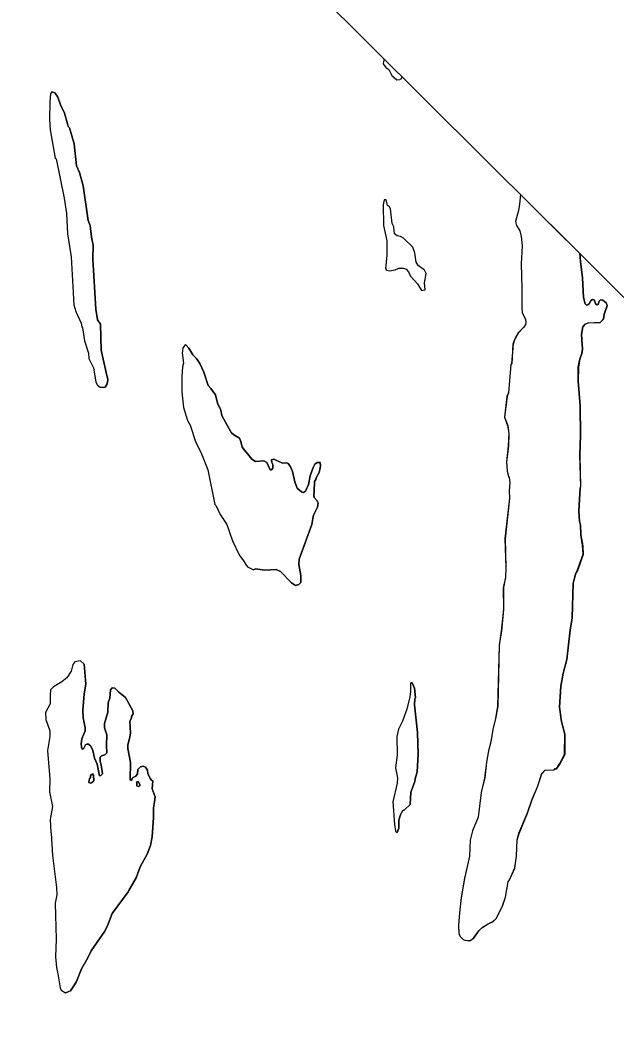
# Model space of a CAD drawing. Extents: x 642515 to 647219, y 6080136 to 6084356.
# Drawn here: x 645204.83 to 645233.79, y 6080988.97 to 6081037.42 of the extents above; entities that cross this region are included whole.
import ezdxf

# ---------------------------------------------------------------- set-up
doc = ezdxf.new("R2010")
doc.units = 0
doc.layers.add('Level 63', color=7, linetype='Continuous')

msp = doc.modelspace()

# ---------------------------------------------------------------- linework, layer by layer
at = {"layer": 'Level 63'}
msp.add_lwpolyline([(644998.478, 6081018.512), (645159.243, 6080858.717), (645279.09, 6080979.291), (645118.324, 6081139.086)], close=True, dxfattribs=at)
for points in [[(645222.498, 6081035.541), (645222.5, 6081035.482), (645222.467, 6081035.275), (645222.601, 6081035.101), (645222.755, 6081035.002), (645222.896, 6081034.715), (645223.137, 6081034.502), (645223.284, 6081034.516)], [(645223.401, 6081034.644), (645223.337, 6081034.543), (645223.284, 6081034.516)], [(645206.38, 6081033.92), (645206.31, 6081033.83), (645206.28, 6081033.45), (645206.26, 6081032.57), (645206.29, 6081032.07), (645206.54, 6081030.7), (645206.58, 6081030.66), (645206.98, 6081028.75), (645207.08, 6081028.01), (645207.13, 6081027.02), (645207.32, 6081025.9), (645207.44, 6081023.58), (645207.54, 6081023.25), (645207.8, 6081022.69), (645207.84, 6081022.5), (645207.87, 6081022.46), (645207.97, 6081021.82), (645208.15, 6081021.22), (645208.18, 6081020.97), (645208.4, 6081020.51), (645208.52, 6081019.82), (645208.6, 6081019.67), (645208.72, 6081019.58), (645208.97, 6081019.58)], [(645208.72, 6081019.58), (645208.97, 6081019.58), (645209.06, 6081019.74), (645209.1, 6081019.94), (645209.01, 6081020.29), (645208.77, 6081021.37), (645208.74, 6081022.64), (645208.59, 6081022.84), (645208.52, 6081023.37), (645208.37, 6081025.79), (645208.38, 6081026.47), (645208.3, 6081026.86), (645208.24, 6081027.42), (645208.14, 6081027.67), (645207.9, 6081029.36), (645207.72, 6081030), (645207.57, 6081030.32), (645207.46, 6081031.39), (645207.23, 6081032.18), (645207.17, 6081032.23), (645207.13, 6081032.37), (645206.99, 6081032.88), (645206.8, 6081033.29), (645206.67, 6081033.67), (645206.52, 6081033.88), (645206.38, 6081033.92), (645206.31, 6081033.83), (645206.28, 6081033.45), (645206.26, 6081032.57), (645206.29, 6081032.07), (645206.54, 6081030.7), (645206.58, 6081030.66), (645206.98, 6081028.75), (645207.08, 6081028.01), (645207.13, 6081027.02), (645207.32, 6081025.9), (645207.44, 6081023.58), (645207.54, 6081023.25), (645207.8, 6081022.69), (645207.84, 6081022.5), (645207.87, 6081022.46), (645207.97, 6081021.82), (645208.15, 6081021.22), (645208.18, 6081020.97), (645208.4, 6081020.51), (645208.52, 6081019.82), (645208.6, 6081019.67), (645208.72, 6081019.58)], [(645206.38, 6081033.92), (645206.52, 6081033.88), (645206.67, 6081033.67), (645206.8, 6081033.29), (645206.99, 6081032.88), (645207.13, 6081032.37), (645207.17, 6081032.23), (645207.23, 6081032.18), (645207.46, 6081031.39), (645207.57, 6081030.32), (645207.72, 6081030), (645207.9, 6081029.36), (645208.14, 6081027.67), (645208.24, 6081027.42), (645208.3, 6081026.86), (645208.38, 6081026.47), (645208.37, 6081025.79), (645208.52, 6081023.37), (645208.59, 6081022.84), (645208.74, 6081022.64), (645208.77, 6081021.37), (645209.01, 6081020.29), (645209.1, 6081019.94), (645209.06, 6081019.74), (645208.97, 6081019.58)], [(645232.037, 6081026.06), (645229.142, 6081028.937), (645229.099, 6081028.469), (645229.047, 6081028.149), (645228.901, 6081027.627), (645228.949, 6081027.434), (645229.11, 6081027.167), (645229.184, 6081026.894), (645229.232, 6081026.446), (645229.175, 6081025.558), (645229.219, 6081024.369), (645229.208, 6081023.448), (645229.222, 6081023.194), (645229.397, 6081022.86), (645229.404, 6081022.707), (645229.391, 6081022.613), (645229.311, 6081022.493), (645229.038, 6081022.205), (645228.865, 6081021.924), (645228.786, 6081021.67), (645228.715, 6081020.715), (645228.682, 6081020.668), (645228.559, 6081019.312), (645228.493, 6081019.124), (645228.369, 6081018.116), (645228.524, 6081017.709), (645228.579, 6081017.335), (645228.554, 6081016.72), (645228.469, 6081015.939), (645228.497, 6081015.498), (645228.565, 6081015.244), (645228.605, 6081015.191), (645228.633, 6081014.937), (645228.6, 6081014.557), (645228.608, 6081014.176), (645228.394, 6081012.219), (645228.438, 6081010.803), (645228.413, 6081010.335), (645228.314, 6081009.834), (645228.317, 6081008.779), (645228.214, 6081007.724), (645228.109, 6081007.029), (645228.031, 6081004.07), (645227.94, 6081003.469), (645227.801, 6081002.941), (645227.702, 6081002.346), (645227.59, 6081001.911), (645227.492, 6081001.357), (645227.407, 6081000.589), (645227.229, 6080999.887)], [(645229.142, 6081028.937), (645229.099, 6081028.469), (645229.047, 6081028.149), (645228.901, 6081027.627), (645228.949, 6081027.434), (645229.11, 6081027.167), (645229.184, 6081026.894), (645229.232, 6081026.446), (645229.175, 6081025.558), (645229.219, 6081024.369), (645229.208, 6081023.448), (645229.222, 6081023.194), (645229.397, 6081022.86), (645229.404, 6081022.707), (645229.391, 6081022.613), (645229.311, 6081022.493)], [(645224.51, 6081024.3), (645224.49, 6081024.65), (645224.57, 6081025.1), (645224.48, 6081025.26), (645224.17, 6081025.49), (645224.08, 6081025.64), (645224.02, 6081026.1), (645223.91, 6081026.37), (645223.46, 6081026.82), (645223.32, 6081026.9), (645223.15, 6081026.92), (645223.03, 6081027.02), (645222.99, 6081027.37), (645222.92, 6081027.52), (645222.83, 6081028.23), (645222.79, 6081028.33), (645222.68, 6081028.4), (645222.62, 6081028.68), (645222.53, 6081028.68), (645222.47, 6081028.43), (645222.49, 6081027.42), (645222.66, 6081026.69), (645222.65, 6081025.97), (645222.59, 6081025.34), (645222.64, 6081025.26), (645222.79, 6081025.23), (645223.06, 6081025.28), (645223.23, 6081025.36), (645223.46, 6081025.36), (645223.6, 6081025.31), (645223.71, 6081025.17), (645223.8, 6081024.96), (645224.15, 6081024.59), (645224.34, 6081024.27), (645224.51, 6081024.3)], [(645224.34, 6081024.27), (645224.51, 6081024.3), (645224.49, 6081024.65), (645224.57, 6081025.1), (645224.48, 6081025.26), (645224.17, 6081025.49), (645224.08, 6081025.64), (645224.02, 6081026.1), (645223.91, 6081026.37), (645223.46, 6081026.82), (645223.32, 6081026.9), (645223.15, 6081026.92), (645223.03, 6081027.02), (645222.99, 6081027.37), (645222.92, 6081027.52), (645222.83, 6081028.23), (645222.79, 6081028.33), (645222.68, 6081028.4), (645222.62, 6081028.68), (645222.53, 6081028.68), (645222.47, 6081028.43), (645222.49, 6081027.42), (645222.66, 6081026.69), (645222.65, 6081025.97), (645222.59, 6081025.34), (645222.64, 6081025.26), (645222.79, 6081025.23), (645223.06, 6081025.28), (645223.23, 6081025.36), (645223.46, 6081025.36), (645223.6, 6081025.31), (645223.71, 6081025.17), (645223.8, 6081024.96), (645224.15, 6081024.59), (645224.34, 6081024.27)], [(645232.168, 6081011.876), (645232.08, 6081012.403), (645232.058, 6081012.878), (645232.011, 6081013.058), (645231.983, 6081013.552), (645232.046, 6081014.687), (645232.073, 6081014.741), (645232.035, 6081016.27), (645232.065, 6081017.225), (645232.047, 6081018.668), (645231.944, 6081019.863), (645231.955, 6081020.557), (645232.027, 6081020.938), (645232.127, 6081021.212), (645232.153, 6081021.426), (645232.104, 6081022.127), (645232.169, 6081022.501), (645232.289, 6081022.635), (645232.429, 6081022.696), (645233.024, 6081022.718), (645233.177, 6081022.885), (645233.216, 6081023.112), (645233.362, 6081023.54), (645233.308, 6081023.674), (645233.154, 6081023.8), (645233.04, 6081023.82), (645232.967, 6081023.746), (645232.921, 6081023.606), (645232.867, 6081023.579), (645232.787, 6081023.619), (645232.753, 6081023.759), (645232.706, 6081023.819), (645232.64, 6081023.832), (645232.56, 6081023.778), (645232.507, 6081023.631), (645232.427, 6081023.577), (645232.353, 6081023.557), (645232.286, 6081023.624), (645232.212, 6081023.937), (645232.156, 6081024.886), (645232.06, 6081025.673), (645232.037, 6081026.06)], [(645232.037, 6081026.06), (645232.06, 6081025.673), (645232.156, 6081024.886), (645232.212, 6081023.937), (645232.286, 6081023.624), (645232.353, 6081023.557), (645232.427, 6081023.577), (645232.507, 6081023.631), (645232.56, 6081023.778), (645232.64, 6081023.832), (645232.706, 6081023.819), (645232.753, 6081023.759), (645232.787, 6081023.619), (645232.867, 6081023.579), (645232.921, 6081023.606), (645232.967, 6081023.746), (645233.04, 6081023.82), (645233.154, 6081023.8), (645233.308, 6081023.674), (645233.362, 6081023.54)], [(645233.36, 6081023.53), (645233.22, 6081023.11), (645233.18, 6081022.88), (645233.02, 6081022.71), (645232.43, 6081022.69), (645232.29, 6081022.63), (645232.17, 6081022.5), (645232.11, 6081022.13), (645232.16, 6081021.42), (645232.13, 6081021.21), (645232.03, 6081020.94), (645231.96, 6081020.55), (645231.95, 6081019.86), (645232.05, 6081018.66), (645232.07, 6081017.22), (645232.03, 6081016.26), (645232.07, 6081014.73), (645232.05, 6081014.68), (645231.99, 6081013.55), (645232.01, 6081013.05), (645232.06, 6081012.87), (645232.08, 6081012.4), (645232.17, 6081011.87), (645232.19, 6081011.45), (645231.93, 6081010.69), (645231.83, 6081010.53), (645231.71, 6081010.05), (645231.66, 6081008.36), (645231.56, 6081007.76), (645231.4, 6081006.34), (645231.22, 6081005.67), (645231.1, 6081005.03), (645231.05, 6081004.02), (645231.14, 6081003.32), (645231.31, 6081002.71), (645231.3, 6081001.73), (645231.06, 6081001.28), (645230.88, 6081001.01)], [(645229.31, 6081022.49), (645229.04, 6081022.2), (645228.87, 6081021.92), (645228.78, 6081021.66), (645228.72, 6081020.71), (645228.68, 6081020.66), (645228.56, 6081019.3), (645228.49, 6081019.12)], [(645212.87, 6081021.65), (645212.74, 6081021.48), (645212.72, 6081021.32), (645212.7, 6081021.24), (645212.77, 6081020.74), (645212.72, 6081020.56), (645212.69, 6081020.08), (645212.69, 6081019.34), (645212.78, 6081018.59), (645212.97, 6081017.96), (645213.1, 6081017.73), (645213.35, 6081016.93), (645213.64, 6081016.33), (645213.95, 6081015.56), (645214.29, 6081013.88), (645214.36, 6081013.8), (645214.45, 6081013.6), (645214.56, 6081013.38), (645214.88, 6081012.9), (645215.16, 6081012.11), (645215.49, 6081011.39), (645215.76, 6081011.06), (645215.79, 6081010.98), (645215.88, 6081010.85), (645216.18, 6081010.7)], [(645215.88, 6081010.85), (645216.18, 6081010.7), (645216.27, 6081010.74), (645216.72, 6081010.68), (645217.27, 6081010.71), (645217.48, 6081010.61), (645218.02, 6081010.07), (645218.21, 6081009.94), (645218.38, 6081009.99), (645218.47, 6081010.09), (645218.47, 6081010.42), (645218.38, 6081010.96), (645218.39, 6081011.22), (645219.01, 6081012.9), (645219.05, 6081013.2), (645219.09, 6081013.35), (645219.29, 6081013.75), (645219.31, 6081013.93), (645219.25, 6081014.07), (645219.12, 6081014.21), (645219.1, 6081014.32), (645219.13, 6081014.5), (645219.14, 6081014.99), (645219.21, 6081015.08), (645219.22, 6081015.16), (645219.37, 6081015.42), (645219.43, 6081015.74), (645219.41, 6081015.91), (645219.27, 6081015.92), (645219.16, 6081015.83), (645219.07, 6081015.67), (645218.93, 6081015.26), (645218.85, 6081014.85), (645218.7, 6081014.52), (645218.6, 6081014.46), (645218.51, 6081014.48), (645218.3, 6081014.66), (645218.18, 6081014.97), (645218.07, 6081015.48), (645217.98, 6081015.7), (645217.86, 6081015.87), (645217.79, 6081015.9), (645217.58, 6081015.88), (645217.16, 6081016.07), (645217.05, 6081016.05), (645217.06, 6081015.91), (645217.12, 6081015.82), (645217.11, 6081015.63), (645217.05, 6081015.55), (645216.98, 6081015.56), (645216.83, 6081015.92), (645216.67, 6081015.99), (645216.27, 6081015.96), (645216.1, 6081016.07), (645215.63, 6081016.66), (645215.56, 6081016.94), (645215.49, 6081017.09), (645215.22, 6081017.25), (645215.09, 6081017.37), (645214.64, 6081018.2), (645214.59, 6081018.46), (645214.42, 6081018.79), (645214.33, 6081019.2), (645214.1, 6081019.51), (645213.97, 6081019.65), (645213.76, 6081020.3), (645213.57, 6081020.72), (645213.4, 6081020.97), (645213.22, 6081021.14), (645213.03, 6081021.47), (645212.87, 6081021.65), (645212.74, 6081021.48), (645212.72, 6081021.32), (645212.7, 6081021.24), (645212.77, 6081020.74), (645212.72, 6081020.56), (645212.69, 6081020.08), (645212.69, 6081019.34), (645212.78, 6081018.59), (645212.97, 6081017.96), (645213.1, 6081017.73), (645213.35, 6081016.93), (645213.64, 6081016.33), (645213.95, 6081015.56), (645214.29, 6081013.88), (645214.36, 6081013.8), (645214.45, 6081013.6), (645214.56, 6081013.38), (645214.88, 6081012.9), (645215.16, 6081012.11), (645215.49, 6081011.39), (645215.76, 6081011.06), (645215.79, 6081010.98), (645215.88, 6081010.85)], [(645212.87, 6081021.65), (645213.03, 6081021.47), (645213.22, 6081021.14), (645213.4, 6081020.97), (645213.57, 6081020.72), (645213.76, 6081020.3), (645213.97, 6081019.65), (645214.1, 6081019.51), (645214.33, 6081019.2), (645214.42, 6081018.79), (645214.59, 6081018.46), (645214.64, 6081018.2), (645215.09, 6081017.37), (645215.22, 6081017.25), (645215.49, 6081017.09), (645215.56, 6081016.94), (645215.63, 6081016.66), (645216.1, 6081016.07), (645216.27, 6081015.96), (645216.67, 6081015.99), (645216.83, 6081015.92), (645216.98, 6081015.56), (645217.05, 6081015.55), (645217.11, 6081015.63), (645217.12, 6081015.82), (645217.06, 6081015.91), (645217.05, 6081016.05), (645217.16, 6081016.07), (645217.58, 6081015.88), (645217.79, 6081015.9), (645217.86, 6081015.87), (645217.98, 6081015.7), (645218.07, 6081015.48), (645218.18, 6081014.97), (645218.3, 6081014.66), (645218.51, 6081014.48), (645218.6, 6081014.46), (645218.7, 6081014.52), (645218.85, 6081014.85), (645218.93, 6081015.26), (645219.07, 6081015.67), (645219.16, 6081015.83), (645219.27, 6081015.92), (645219.41, 6081015.91)], [(645228.49, 6081019.12), (645228.37, 6081018.11), (645228.53, 6081017.71), (645228.58, 6081017.33), (645228.56, 6081016.72), (645228.47, 6081015.93), (645228.5, 6081015.5), (645228.57, 6081015.24), (645228.6, 6081015.19), (645228.63, 6081014.93), (645228.6, 6081014.55), (645228.61, 6081014.17), (645228.4, 6081012.21), (645228.44, 6081010.79), (645228.42, 6081010.33), (645228.31, 6081009.83), (645228.32, 6081008.77), (645228.22, 6081007.71), (645228.11, 6081007.03), (645228.04, 6081004.07), (645227.94, 6081003.46), (645227.8, 6081002.94), (645227.71, 6081002.34), (645227.59, 6081001.91), (645227.49, 6081001.35), (645227.4, 6081000.58), (645227.23, 6080999.88), (645227.09, 6080998.68), (645226.82, 6080998.01), (645226.7, 6080997.56), (645226.67, 6080996.78), (645226.42, 6080995.7), (645226.27, 6080994.77), (645226.18, 6080994.03), (645226.14, 6080993.42), (645226.15, 6080993.02), (645226.23, 6080992.86), (645226.36, 6080992.74), (645226.45, 6080992.7), (645226.68, 6080992.68), (645226.77, 6080992.73), (645226.89, 6080992.82), (645227.14, 6080993.17), (645227.31, 6080993.33), (645227.57, 6080993.5), (645227.81, 6080993.6), (645227.96, 6080993.75), (645228.27, 6080994.36), (645228.42, 6080994.79), (645228.55, 6080995.54), (645228.61, 6080995.63), (645228.87, 6080996.21), (645228.95, 6080996.78), (645228.98, 6080997.57), (645229.08, 6080997.89), (645229.49, 6080998.88), (645229.71, 6080999.54), (645229.98, 6081000.16), (645230.19, 6081000.79), (645230.34, 6081000.96), (645230.78, 6081000.98), (645230.84, 6081001.04), (645230.88, 6081001.01)], [(645219.41, 6081015.91), (645219.43, 6081015.74), (645219.37, 6081015.42), (645219.22, 6081015.16), (645219.21, 6081015.08), (645219.14, 6081014.99), (645219.13, 6081014.5), (645219.1, 6081014.32), (645219.12, 6081014.21), (645219.25, 6081014.07), (645219.31, 6081013.93), (645219.29, 6081013.75), (645219.09, 6081013.35), (645219.05, 6081013.2), (645219.01, 6081012.9), (645218.39, 6081011.22), (645218.38, 6081010.96), (645218.47, 6081010.42), (645218.47, 6081010.09), (645218.38, 6081009.99), (645218.21, 6081009.94), (645218.02, 6081010.07), (645217.48, 6081010.61), (645217.27, 6081010.71), (645216.72, 6081010.68), (645216.27, 6081010.74), (645216.18, 6081010.7)], [(645227.229, 6080999.887), (645227.093, 6080998.678), (645226.814, 6080998.022), (645226.695, 6080997.568), (645226.664, 6080996.786), (645226.42, 6080995.71), (645226.27, 6080994.768), (645226.178, 6080994.033), (645226.14, 6080993.432), (645226.148, 6080993.025), (645226.229, 6080992.865), (645226.356, 6080992.738), (645226.449, 6080992.698), (645226.677, 6080992.686), (645226.77, 6080992.726), (645226.883, 6080992.827), (645227.136, 6080993.175), (645227.309, 6080993.336), (645227.569, 6080993.503), (645227.809, 6080993.611), (645227.962, 6080993.752), (645228.268, 6080994.367), (645228.427, 6080994.795), (645228.545, 6080995.543), (645228.611, 6080995.637), (645228.87, 6080996.219), (645228.955, 6080996.787), (645228.979, 6080997.575), (645229.072, 6080997.896), (645229.489, 6080998.892), (645229.708, 6080999.554), (645229.98, 6081000.162), (645230.185, 6081000.797), (645230.338, 6081000.965), (645230.772, 6081000.986), (645230.839, 6081001.04), (645230.879, 6081001.013), (645231.058, 6081001.288), (645231.291, 6081001.736), (645231.301, 6081002.711), (645231.139, 6081003.325), (645231.05, 6081004.026), (645231.1, 6081005.041), (645231.219, 6081005.669), (645231.397, 6081006.344), (645231.56, 6081007.767), (645231.658, 6081008.362), (645231.713, 6081010.052), (645231.832, 6081010.533), (645231.925, 6081010.693), (645232.19, 6081011.455), (645232.168, 6081011.876)], [(645207.76, 6081006.28), (645207.5, 6081006.23), (645207.4, 6081006.1), (645207.32, 6081005.78), (645207.1, 6081005.45), (645206.86, 6081005.25), (645206.46, 6081005.01), (645206.31, 6081004.86), (645206.3, 6081004.62), (645206.3, 6081004.18), (645206.06, 6081003.76), (645206.08, 6081003.42), (645206.27, 6081002.87), (645206.27, 6081002.6), (645206.16, 6081001.92), (645206.28, 6081000.54), (645206.26, 6080999.92), (645206.4, 6080999.2), (645206.3, 6080998.56), (645206.32, 6080997.96), (645206.35, 6080997.9), (645206.4, 6080996.82), (645206.6, 6080995.26), (645206.61, 6080994.9), (645206.54, 6080994.5), (645206.59, 6080992.76), (645206.55, 6080991.89), (645206.6, 6080991.37), (645206.66, 6080991.07), (645206.78, 6080990.39), (645206.83, 6080990.28), (645207.04, 6080990.15)], [(645209.03, 6081002.16), (645209.05, 6081001.81), (645208.95, 6081001.71), (645208.79, 6081001.66), (645208.72, 6081001.59), (645208.72, 6081001.39), (645208.78, 6081001.22), (645208.84, 6081000.79), (645208.76, 6081000.7), (645208.69, 6081000.69), (645208.58, 6081001.26), (645208.45, 6081001.54), (645208.36, 6081001.92), (645208.27, 6081002.13), (645208.16, 6081002.22), (645208.08, 6081002.23), (645208.01, 6081002.19), (645207.92, 6081002), (645207.85, 6081001.98), (645207.81, 6081002.08), (645207.8, 6081002.24), (645207.84, 6081002.49), (645207.99, 6081002.87), (645208, 6081003.02), (645207.9, 6081003.51), (645207.88, 6081003.87), (645207.94, 6081004.68), (645208.02, 6081005.14), (645207.95, 6081006.11), (645207.76, 6081006.28), (645207.5, 6081006.23), (645207.4, 6081006.1), (645207.32, 6081005.78), (645207.1, 6081005.45), (645206.86, 6081005.25), (645206.46, 6081005.01), (645206.31, 6081004.86), (645206.3, 6081004.62), (645206.3, 6081004.18), (645206.06, 6081003.76), (645206.08, 6081003.42), (645206.27, 6081002.87), (645206.27, 6081002.6), (645206.16, 6081001.92), (645206.28, 6081000.54), (645206.26, 6080999.92), (645206.4, 6080999.2), (645206.3, 6080998.56), (645206.32, 6080997.96), (645206.35, 6080997.9), (645206.4, 6080996.82), (645206.6, 6080995.26), (645206.61, 6080994.9), (645206.54, 6080994.5), (645206.59, 6080992.76), (645206.55, 6080991.89), (645206.6, 6080991.37), (645206.66, 6080991.07), (645206.78, 6080990.39), (645206.83, 6080990.28), (645207.04, 6080990.15)], [(645207.76, 6081006.28), (645207.95, 6081006.11), (645208.02, 6081005.14), (645207.94, 6081004.68), (645207.88, 6081003.87), (645207.9, 6081003.51), (645208, 6081003.02), (645207.99, 6081002.87), (645207.84, 6081002.49), (645207.8, 6081002.24), (645207.81, 6081002.08), (645207.85, 6081001.98), (645207.92, 6081002), (645208.01, 6081002.19), (645208.08, 6081002.23), (645208.16, 6081002.22), (645208.27, 6081002.13), (645208.36, 6081001.92), (645208.45, 6081001.54), (645208.58, 6081001.26), (645208.69, 6081000.69), (645208.76, 6081000.7), (645208.84, 6081000.79), (645208.78, 6081001.22), (645208.72, 6081001.39), (645208.72, 6081001.59), (645208.79, 6081001.66), (645208.95, 6081001.71), (645209.05, 6081001.81), (645209.03, 6081002.16), (645209.04, 6081002.68), (645208.94, 6081003.02), (645208.93, 6081003.24), (645209.1, 6081003.78), (645209.11, 6081004.24), (645209.2, 6081004.46), (645209.23, 6081004.86), (645209.31, 6081004.97), (645209.44, 6081004.95), (645209.63, 6081004.75), (645209.95, 6081004.49), (645210.31, 6081003.85), (645210.33, 6081003.7), (645210.25, 6081003.57), (645210.25, 6081003.49), (645210.17, 6081003.35), (645210.19, 6081002.77), (645210.15, 6081002.5), (645210.06, 6081002.2), (645210.07, 6081002.01), (645210.2, 6081001.34), (645210.18, 6081000.49), (645210.25, 6081000.47), (645210.3, 6081000.6), (645210.46, 6081000.68), (645210.54, 6081000.78), (645210.56, 6081000.99), (645210.69, 6081001.13), (645210.82, 6081001.16), (645210.92, 6081001.11), (645211.03, 6081000.97), (645211.04, 6081000.81), (645211.16, 6081000.56), (645211.23, 6081000.47), (645211.29, 6081000.45)], [(645223.84, 6081005.23), (645223.81, 6081005.17), (645223.81, 6081004.79), (645223.77, 6081004.53), (645223.63, 6081003.93), (645223.41, 6081003.35), (645223.22, 6081002.96), (645223.14, 6081002.6), (645223.16, 6081001.7), (645223.07, 6081001.07), (645223.17, 6081000.59), (645223.16, 6081000.33), (645222.95, 6080999.43), (645223.02, 6080998.33), (645223.07, 6080998), (645223.15, 6080997.93)], [(645223.15, 6080997.93), (645223.23, 6080998.14), (645223.24, 6080998.54), (645223.32, 6080998.8), (645223.41, 6080998.99), (645223.51, 6080999.03), (645223.78, 6080999.3), (645223.82, 6080999.89), (645224.02, 6081000.42), (645224.03, 6081000.55), (645224.12, 6081000.88), (645224.18, 6081001.75), (645224.15, 6081002.79), (645223.99, 6081004.14), (645224.01, 6081004.44), (645224.05, 6081004.48), (645223.99, 6081004.95), (645223.9, 6081005.18), (645223.84, 6081005.23), (645223.81, 6081005.17), (645223.81, 6081004.79), (645223.77, 6081004.53), (645223.63, 6081003.93), (645223.41, 6081003.35), (645223.22, 6081002.96), (645223.14, 6081002.6), (645223.16, 6081001.7), (645223.07, 6081001.07), (645223.17, 6081000.59), (645223.16, 6081000.33), (645222.95, 6080999.43), (645223.02, 6080998.33), (645223.07, 6080998), (645223.15, 6080997.93)], [(645223.84, 6081005.23), (645223.9, 6081005.18), (645223.99, 6081004.95), (645224.05, 6081004.48), (645224.01, 6081004.44), (645223.99, 6081004.14), (645224.15, 6081002.79), (645224.18, 6081001.75), (645224.12, 6081000.88), (645224.03, 6081000.55), (645224.02, 6081000.42), (645223.82, 6080999.89), (645223.78, 6080999.3), (645223.51, 6080999.03), (645223.41, 6080998.99), (645223.32, 6080998.8), (645223.24, 6080998.54), (645223.23, 6080998.14), (645223.15, 6080997.93)], [(645207.04, 6080990.15), (645207.29, 6080990.25), (645207.47, 6080990.53), (645207.57, 6080990.7), (645207.82, 6080991.31), (645208.13, 6080991.84), (645208.29, 6080992.19), (645208.58, 6080992.6), (645208.95, 6080993.15), (645209.1, 6080993.45), (645209.3, 6080994), (645210.09, 6080995.06), (645210.11, 6080995.12), (645210.47, 6080995.74), (645210.66, 6080996.26), (645211.01, 6080996.88), (645211.17, 6080997.3), (645211.25, 6080997.73), (645211.32, 6080998.67), (645211.31, 6080999.13), (645211.37, 6080999.42), (645211.39, 6080999.67), (645211.25, 6081000.05), (645211.29, 6081000.45), (645211.23, 6081000.47), (645211.16, 6081000.56), (645211.04, 6081000.81), (645211.03, 6081000.97), (645210.92, 6081001.11), (645210.82, 6081001.16), (645210.69, 6081001.13), (645210.56, 6081000.99), (645210.54, 6081000.78), (645210.46, 6081000.68), (645210.3, 6081000.6), (645210.25, 6081000.47), (645210.18, 6081000.49), (645210.2, 6081001.34), (645210.07, 6081002.01), (645210.06, 6081002.2), (645210.15, 6081002.5), (645210.19, 6081002.77), (645210.17, 6081003.35), (645210.25, 6081003.49), (645210.25, 6081003.57), (645210.33, 6081003.7), (645210.31, 6081003.85), (645209.95, 6081004.49), (645209.63, 6081004.75), (645209.44, 6081004.95), (645209.31, 6081004.97), (645209.23, 6081004.86), (645209.2, 6081004.46), (645209.11, 6081004.24), (645209.1, 6081003.78), (645208.93, 6081003.24), (645208.94, 6081003.02), (645209.04, 6081002.68), (645209.03, 6081002.16)], [(645208.35, 6081000.78), (645208.26, 6081000.71), (645208.25, 6081000.6), (645208.21, 6081000.56), (645208.18, 6081000.37), (645208.27, 6081000.34), (645208.37, 6081000.39), (645208.41, 6081000.47), (645208.4, 6081000.72), (645208.35, 6081000.78)], [(645208.35, 6081000.78), (645208.4, 6081000.72), (645208.41, 6081000.47), (645208.37, 6081000.39), (645208.27, 6081000.34), (645208.18, 6081000.37), (645208.21, 6081000.56), (645208.25, 6081000.6), (645208.26, 6081000.71), (645208.35, 6081000.78)], [(645211.29, 6081000.45), (645211.25, 6081000.05), (645211.39, 6080999.67), (645211.37, 6080999.42), (645211.31, 6080999.13), (645211.32, 6080998.67), (645211.25, 6080997.73), (645211.17, 6080997.3), (645211.01, 6080996.88), (645210.66, 6080996.26), (645210.47, 6080995.74), (645210.11, 6080995.12), (645210.09, 6080995.06), (645209.3, 6080994), (645209.1, 6080993.45), (645208.95, 6080993.15), (645208.58, 6080992.6), (645208.29, 6080992.19), (645208.13, 6080991.84), (645207.82, 6080991.31), (645207.57, 6080990.7), (645207.47, 6080990.53), (645207.29, 6080990.25), (645207.04, 6080990.15)], [(645210.57, 6081000.42), (645210.5, 6081000.39), (645210.5, 6081000.2), (645210.58, 6081000.17), (645210.65, 6081000.2), (645210.65, 6081000.27), (645210.57, 6081000.42)], [(645210.57, 6081000.42), (645210.65, 6081000.27), (645210.65, 6081000.2), (645210.58, 6081000.17), (645210.5, 6081000.2), (645210.5, 6081000.39), (645210.57, 6081000.42)]]:
    msp.add_lwpolyline(points, dxfattribs=at)

doc.saveas('drawing.dxf')
